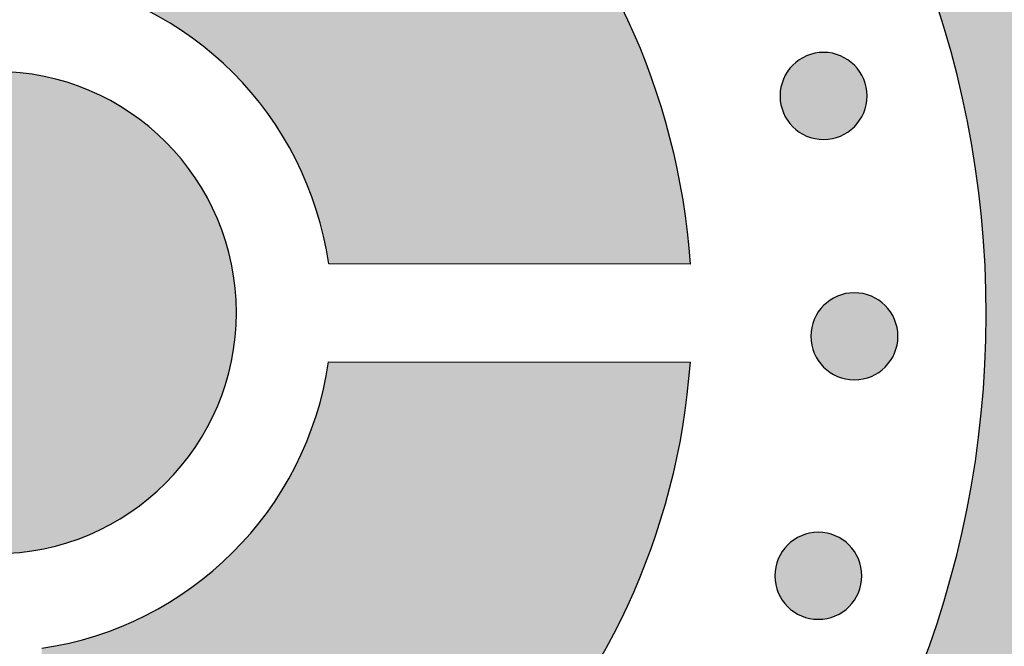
# Model space of a CAD drawing. Header units: millimetres. Extents: x -3873 to -97, y 912 to 4165.
# Tile 553 of 656: x -1654 to -1614, y 3213 to 3239. Entities that reach past the tile are written whole.
import ezdxf

# ---------------------------------------------------------------- set-up
doc = ezdxf.new("R2010")
doc.units = ezdxf.units.MM
doc.layers.add('pattern', color=7, linetype='Continuous', true_color=0x000000)

msp = doc.modelspace()

# ---------------------------------------------------------------- hatches: boundary and pattern name
at = {"layer": 'pattern'}
for points in [[(-1652.774, 3186.202), (-1651.9, 3186.254), (-1651.02, 3186.325), (-1650.134, 3186.417), (-1649.243, 3186.529), (-1648.348, 3186.661), (-1647.45, 3186.815), (-1646.548, 3186.991), (-1645.645, 3187.188), (-1644.74, 3187.408), (-1643.834, 3187.65), (-1642.928, 3187.914), (-1642.024, 3188.202), (-1641.121, 3188.513), (-1640.22, 3188.846), (-1639.323, 3189.203), (-1638.431, 3189.583), (-1637.543, 3189.987), (-1636.661, 3190.413), (-1635.787, 3190.863), (-1634.92, 3191.336), (-1634.062, 3191.832), (-1633.213, 3192.35), (-1632.375, 3192.891), (-1631.548, 3193.453), (-1630.733, 3194.038), (-1629.931, 3194.644), (-1629.143, 3195.27), (-1628.37, 3195.917), (-1627.612, 3196.585), (-1626.871, 3197.271), (-1626.146, 3197.976), (-1625.439, 3198.699), (-1624.75, 3199.44), (-1624.08, 3200.197), (-1623.43, 3200.971), (-1622.799, 3201.76), (-1622.19, 3202.563), (-1621.601, 3203.379), (-1621.034, 3204.209), (-1620.489, 3205.051), (-1619.966, 3205.903), (-1619.466, 3206.766), (-1618.988, 3207.639), (-1618.534, 3208.519), (-1618.103, 3209.408), (-1617.695, 3210.303), (-1617.311, 3211.204), (-1616.95, 3212.11), (-1616.613, 3213.019), (-1616.299, 3213.932), (-1616.008, 3214.847), (-1615.741, 3215.764), (-1615.497, 3216.681), (-1615.276, 3217.599), (-1615.077, 3218.515), (-1614.901, 3219.429), (-1614.746, 3220.341), (-1614.614, 3221.25), (-1614.503, 3222.155), (-1614.413, 3223.055), (-1614.343, 3223.95), (-1614.294, 3224.839), (-1614.264, 3225.722), (-1614.254, 3226.598), (-1614.263, 3227.474), (-1614.29, 3228.356), (-1614.338, 3229.246), (-1614.406, 3230.141), (-1614.494, 3231.041), (-1614.604, 3231.946), (-1614.734, 3232.855), (-1614.887, 3233.767), (-1615.061, 3234.682), (-1615.258, 3235.599), (-1615.478, 3236.516), (-1615.72, 3237.434), (-1615.986, 3238.351), (-1616.275, 3239.267), (-1616.587, 3240.181), (-1616.922, 3241.091), (-1617.282, 3241.997), (-1617.664, 3242.899), (-1618.07, 3243.795), (-1618.5, 3244.684), (-1618.952, 3245.566), (-1619.428, 3246.439), (-1619.927, 3247.303), (-1620.448, 3248.157), (-1620.991, 3248.999), (-1621.557, 3249.83), (-1622.144, 3250.648), (-1622.752, 3251.452), (-1623.381, 3252.242), (-1624.03, 3253.017), (-1624.698, 3253.775), (-1625.386, 3254.517), (-1626.091, 3255.242), (-1626.815, 3255.948), (-1627.555, 3256.636), (-1628.312, 3257.305), (-1629.084, 3257.953), (-1629.87, 3258.582), (-1630.671, 3259.189), (-1631.485, 3259.775), (-1632.311, 3260.339), (-1633.148, 3260.882), (-1633.995, 3261.402), (-1634.853, 3261.899), (-1635.719, 3262.373), (-1636.592, 3262.825), (-1637.473, 3263.253), (-1638.36, 3263.658), (-1639.252, 3264.04), (-1640.148, 3264.399), (-1641.048, 3264.734), (-1641.95, 3265.046), (-1642.855, 3265.335), (-1643.76, 3265.602), (-1644.665, 3265.846), (-1645.569, 3266.067), (-1646.473, 3266.266), (-1647.374, 3266.443), (-1648.272, 3266.599), (-1649.167, 3266.733), (-1650.057, 3266.847), (-1650.943, 3266.94), (-1651.823, 3267.013), (-1652.697, 3267.067), (-1652.686, 3279.078), (-1651.545, 3279.021), (-1650.396, 3278.938), (-1649.239, 3278.83), (-1648.076, 3278.694), (-1646.907, 3278.531), (-1645.732, 3278.34), (-1644.554, 3278.121), (-1643.373, 3277.873), (-1642.189, 3277.596), (-1641.004, 3277.29), (-1639.819, 3276.954), (-1638.635, 3276.587), (-1637.453, 3276.191), (-1636.274, 3275.764), (-1635.099, 3275.306), (-1633.929, 3274.818), (-1632.766, 3274.299), (-1631.611, 3273.749), (-1630.465, 3273.169), (-1629.328, 3272.558), (-1628.203, 3271.917), (-1627.09, 3271.246), (-1625.991, 3270.546), (-1624.906, 3269.816), (-1623.837, 3269.058), (-1622.785, 3268.272), (-1621.751, 3267.458), (-1620.737, 3266.617), (-1619.742, 3265.749), (-1618.769, 3264.856), (-1617.818, 3263.938), (-1616.89, 3262.997), (-1615.986, 3262.032), (-1615.107, 3261.045), (-1614.254, 3260.037), (-1613.427, 3259.008), (-1612.627, 3257.961), (-1611.855, 3256.895), (-1611.111, 3255.813), (-1610.397, 3254.715), (-1609.711, 3253.602), (-1609.055, 3252.475), (-1608.43, 3251.336), (-1607.834, 3250.186), (-1607.27, 3249.026), (-1606.736, 3247.857), (-1606.233, 3246.681), (-1605.76, 3245.498), (-1605.319, 3244.31), (-1604.909, 3243.118), (-1604.529, 3241.923), (-1604.18, 3240.725), (-1603.862, 3239.528), (-1603.573, 3238.33), (-1603.314, 3237.134), (-1603.085, 3235.94), (-1602.885, 3234.75), (-1602.713, 3233.564), (-1602.569, 3232.383), (-1602.453, 3231.208), (-1602.364, 3230.04), (-1602.302, 3228.88), (-1602.265, 3227.728), (-1602.254, 3226.586), (-1602.267, 3225.444), (-1602.306, 3224.293), (-1602.371, 3223.133), (-1602.462, 3221.965), (-1602.58, 3220.79), (-1602.726, 3219.61), (-1602.9, 3218.424), (-1603.103, 3217.234), (-1603.335, 3216.041), (-1603.596, 3214.845), (-1603.886, 3213.648), (-1604.207, 3212.451), (-1604.559, 3211.254), (-1604.94, 3210.06), (-1605.353, 3208.868), (-1605.797, 3207.681), (-1606.271, 3206.499), (-1606.776, 3205.324), (-1607.312, 3204.156), (-1607.879, 3202.997), (-1608.477, 3201.848), (-1609.105, 3200.71), (-1609.763, 3199.585), (-1610.45, 3198.473), (-1611.167, 3197.377), (-1611.913, 3196.296), (-1612.687, 3195.231), (-1613.489, 3194.186), (-1614.318, 3193.159), (-1615.173, 3192.152), (-1616.054, 3191.167), (-1616.96, 3190.204), (-1617.889, 3189.264), (-1618.842, 3188.348), (-1619.817, 3187.457), (-1620.813, 3186.591), (-1621.829, 3185.752), (-1622.865, 3184.94), (-1623.918, 3184.155), (-1624.988, 3183.399), (-1626.074, 3182.672), (-1627.175, 3181.974), (-1628.289, 3181.305), (-1629.416, 3180.666), (-1630.553, 3180.058), (-1631.701, 3179.48), (-1632.857, 3178.932), (-1634.021, 3178.415), (-1635.192, 3177.929), (-1636.367, 3177.474), (-1637.547, 3177.049), (-1638.73, 3176.654), (-1639.915, 3176.29), (-1641.101, 3175.956), (-1642.286, 3175.652), (-1643.47, 3175.378), (-1644.652, 3175.132), (-1645.831, 3174.915), (-1647.006, 3174.727), (-1648.175, 3174.566), (-1649.339, 3174.433), (-1650.496, 3174.326), (-1651.645, 3174.245), (-1652.786, 3174.191)], [(-1652.723, 3240.379), (-1652.709, 3255.111), (-1652.125, 3255.063), (-1651.538, 3255.003), (-1650.948, 3254.93), (-1650.355, 3254.844), (-1649.76, 3254.745), (-1649.164, 3254.633), (-1648.566, 3254.507), (-1647.967, 3254.367), (-1647.368, 3254.214), (-1646.769, 3254.046), (-1646.17, 3253.864), (-1645.572, 3253.669), (-1644.976, 3253.459), (-1644.382, 3253.234), (-1643.79, 3252.995), (-1643.2, 3252.742), (-1642.615, 3252.475), (-1642.033, 3252.193), (-1641.455, 3251.897), (-1640.883, 3251.587), (-1640.315, 3251.263), (-1639.754, 3250.924), (-1639.2, 3250.572), (-1638.652, 3250.207), (-1638.111, 3249.828), (-1637.579, 3249.436), (-1637.055, 3249.031), (-1636.54, 3248.613), (-1636.034, 3248.183), (-1635.538, 3247.741), (-1635.052, 3247.287), (-1634.577, 3246.822), (-1634.113, 3246.345), (-1633.66, 3245.859), (-1633.218, 3245.362), (-1632.789, 3244.855), (-1632.372, 3244.339), (-1631.968, 3243.814), (-1631.577, 3243.281), (-1631.199, 3242.74), (-1630.835, 3242.192), (-1630.484, 3241.636), (-1630.147, 3241.074), (-1629.823, 3240.507), (-1629.514, 3239.934), (-1629.219, 3239.356), (-1628.939, 3238.773), (-1628.672, 3238.187), (-1628.42, 3237.597), (-1628.183, 3237.004), (-1627.96, 3236.41), (-1627.751, 3235.813), (-1627.556, 3235.215), (-1627.376, 3234.616), (-1627.209, 3234.016), (-1627.057, 3233.417), (-1626.918, 3232.818), (-1626.794, 3232.22), (-1626.682, 3231.623), (-1626.584, 3231.028), (-1626.5, 3230.435), (-1626.428, 3229.845), (-1626.369, 3229.258), (-1626.322, 3228.674), (-1641.054, 3228.688), (-1641.093, 3228.944), (-1641.138, 3229.2), (-1641.188, 3229.458), (-1641.243, 3229.715), (-1641.303, 3229.973), (-1641.368, 3230.231), (-1641.439, 3230.49), (-1641.516, 3230.748), (-1641.597, 3231.006), (-1641.684, 3231.263), (-1641.777, 3231.52), (-1641.875, 3231.776), (-1641.979, 3232.031), (-1642.088, 3232.284), (-1642.202, 3232.537), (-1642.322, 3232.788), (-1642.448, 3233.038), (-1642.579, 3233.285), (-1642.715, 3233.531), (-1642.857, 3233.775), (-1643.004, 3234.016), (-1643.156, 3234.254), (-1643.313, 3234.49), (-1643.476, 3234.724), (-1643.643, 3234.954), (-1643.816, 3235.181), (-1643.993, 3235.405), (-1644.176, 3235.625), (-1644.363, 3235.841), (-1644.554, 3236.054), (-1644.75, 3236.263), (-1644.95, 3236.468), (-1645.155, 3236.669), (-1645.363, 3236.865), (-1645.576, 3237.057), (-1645.792, 3237.244), (-1646.012, 3237.427), (-1646.235, 3237.605), (-1646.462, 3237.778), (-1646.692, 3237.946), (-1646.924, 3238.109), (-1647.16, 3238.267), (-1647.399, 3238.419), (-1647.64, 3238.567), (-1647.883, 3238.709), (-1648.128, 3238.846), (-1648.376, 3238.977), (-1648.625, 3239.103), (-1648.876, 3239.223), (-1649.128, 3239.338), (-1649.382, 3239.448), (-1649.637, 3239.552), (-1649.892, 3239.651), (-1650.149, 3239.744), (-1650.406, 3239.831), (-1650.664, 3239.913), (-1650.922, 3239.99), (-1651.18, 3240.062), (-1651.438, 3240.128), (-1651.696, 3240.188), (-1651.953, 3240.244), (-1652.21, 3240.294), (-1652.467, 3240.339)], [(-1622.136, 3236.783), (-1622.108, 3236.81), (-1622.079, 3236.837), (-1622.049, 3236.864), (-1622.018, 3236.89), (-1621.986, 3236.916), (-1621.954, 3236.941), (-1621.92, 3236.966), (-1621.886, 3236.99), (-1621.851, 3237.013), (-1621.816, 3237.036), (-1621.779, 3237.058), (-1621.742, 3237.079), (-1621.704, 3237.1), (-1621.665, 3237.119), (-1621.626, 3237.138), (-1621.586, 3237.156), (-1621.545, 3237.173), (-1621.503, 3237.189), (-1621.461, 3237.204), (-1621.419, 3237.218), (-1621.376, 3237.231), (-1621.332, 3237.243), (-1621.289, 3237.254), (-1621.244, 3237.264), (-1621.2, 3237.273), (-1621.155, 3237.28), (-1621.109, 3237.287), (-1621.064, 3237.292), (-1621.018, 3237.296), (-1620.972, 3237.299), (-1620.927, 3237.301), (-1620.881, 3237.301), (-1620.835, 3237.301), (-1620.789, 3237.299), (-1620.743, 3237.296), (-1620.697, 3237.292), (-1620.652, 3237.286), (-1620.607, 3237.28), (-1620.562, 3237.272), (-1620.517, 3237.263), (-1620.473, 3237.253), (-1620.429, 3237.242), (-1620.385, 3237.23), (-1620.343, 3237.217), (-1620.3, 3237.203), (-1620.258, 3237.188), (-1620.217, 3237.172), (-1620.176, 3237.155), (-1620.136, 3237.137), (-1620.097, 3237.118), (-1620.058, 3237.098), (-1620.02, 3237.078), (-1619.983, 3237.056), (-1619.946, 3237.034), (-1619.91, 3237.011), (-1619.876, 3236.988), (-1619.841, 3236.964), (-1619.808, 3236.939), (-1619.776, 3236.914), (-1619.744, 3236.888), (-1619.714, 3236.862), (-1619.684, 3236.835), (-1619.655, 3236.808), (-1619.627, 3236.78), (-1619.599, 3236.752), (-1619.572, 3236.723), (-1619.545, 3236.693), (-1619.519, 3236.663), (-1619.493, 3236.631), (-1619.468, 3236.598), (-1619.443, 3236.565), (-1619.419, 3236.531), (-1619.396, 3236.496), (-1619.373, 3236.46), (-1619.351, 3236.424), (-1619.33, 3236.387), (-1619.31, 3236.348), (-1619.29, 3236.31), (-1619.271, 3236.27), (-1619.253, 3236.23), (-1619.236, 3236.189), (-1619.22, 3236.148), (-1619.205, 3236.106), (-1619.191, 3236.064), (-1619.178, 3236.021), (-1619.166, 3235.977), (-1619.155, 3235.933), (-1619.145, 3235.889), (-1619.137, 3235.844), (-1619.129, 3235.799), (-1619.123, 3235.754), (-1619.117, 3235.709), (-1619.113, 3235.663), (-1619.11, 3235.617), (-1619.109, 3235.571), (-1619.108, 3235.525), (-1619.109, 3235.479), (-1619.111, 3235.434), (-1619.114, 3235.388), (-1619.118, 3235.342), (-1619.123, 3235.297), (-1619.13, 3235.251), (-1619.137, 3235.206), (-1619.146, 3235.162), (-1619.156, 3235.117), (-1619.167, 3235.074), (-1619.179, 3235.03), (-1619.192, 3234.987), (-1619.206, 3234.945), (-1619.221, 3234.903), (-1619.238, 3234.861), (-1619.255, 3234.821), (-1619.273, 3234.781), (-1619.292, 3234.741), (-1619.311, 3234.703), (-1619.332, 3234.665), (-1619.353, 3234.627), (-1619.375, 3234.591), (-1619.398, 3234.555), (-1619.421, 3234.52), (-1619.445, 3234.486), (-1619.47, 3234.453), (-1619.495, 3234.42), (-1619.521, 3234.389), (-1619.547, 3234.358), (-1619.574, 3234.328), (-1619.601, 3234.299), (-1619.629, 3234.271), (-1619.657, 3234.244), (-1619.686, 3234.217), (-1619.716, 3234.19), (-1619.747, 3234.164), (-1619.778, 3234.138), (-1619.811, 3234.113), (-1619.844, 3234.088), (-1619.878, 3234.064), (-1619.913, 3234.041), (-1619.949, 3234.018), (-1619.986, 3233.996), (-1620.023, 3233.975), (-1620.061, 3233.954), (-1620.1, 3233.935), (-1620.139, 3233.916), (-1620.179, 3233.898), (-1620.22, 3233.881), (-1620.261, 3233.865), (-1620.303, 3233.85), (-1620.346, 3233.836), (-1620.389, 3233.823), (-1620.432, 3233.811), (-1620.476, 3233.8), (-1620.52, 3233.79), (-1620.565, 3233.781), (-1620.61, 3233.774), (-1620.655, 3233.767), (-1620.701, 3233.762), (-1620.746, 3233.758), (-1620.792, 3233.755), (-1620.838, 3233.753), (-1620.884, 3233.753), (-1620.93, 3233.753), (-1620.976, 3233.755), (-1621.022, 3233.758), (-1621.067, 3233.762), (-1621.113, 3233.768), (-1621.158, 3233.774), (-1621.203, 3233.782), (-1621.248, 3233.791), (-1621.292, 3233.801), (-1621.336, 3233.812), (-1621.379, 3233.824), (-1621.422, 3233.837), (-1621.465, 3233.851), (-1621.507, 3233.866), (-1621.548, 3233.882), (-1621.589, 3233.899), (-1621.629, 3233.917), (-1621.668, 3233.936), (-1621.707, 3233.956), (-1621.745, 3233.976), (-1621.782, 3233.998), (-1621.819, 3234.02), (-1621.854, 3234.043), (-1621.889, 3234.066), (-1621.923, 3234.09), (-1621.956, 3234.115), (-1621.989, 3234.14), (-1622.02, 3234.166), (-1622.051, 3234.192), (-1622.081, 3234.219), (-1622.11, 3234.246), (-1622.138, 3234.274), (-1622.166, 3234.302), (-1622.193, 3234.331), (-1622.219, 3234.361), (-1622.246, 3234.391), (-1622.271, 3234.423), (-1622.297, 3234.456), (-1622.321, 3234.489), (-1622.345, 3234.523), (-1622.369, 3234.558), (-1622.391, 3234.594), (-1622.413, 3234.63), (-1622.435, 3234.668), (-1622.455, 3234.706), (-1622.475, 3234.744), (-1622.493, 3234.784), (-1622.511, 3234.824), (-1622.528, 3234.865), (-1622.544, 3234.906), (-1622.559, 3234.948), (-1622.574, 3234.99), (-1622.587, 3235.033), (-1622.599, 3235.077), (-1622.61, 3235.121), (-1622.619, 3235.165), (-1622.628, 3235.21), (-1622.636, 3235.255), (-1622.642, 3235.3), (-1622.647, 3235.345), (-1622.651, 3235.391), (-1622.654, 3235.437), (-1622.656, 3235.483), (-1622.657, 3235.529), (-1622.656, 3235.575), (-1622.654, 3235.621), (-1622.651, 3235.666), (-1622.647, 3235.712), (-1622.642, 3235.757), (-1622.635, 3235.803), (-1622.627, 3235.848), (-1622.619, 3235.892), (-1622.609, 3235.937), (-1622.598, 3235.98), (-1622.586, 3236.024), (-1622.573, 3236.067), (-1622.558, 3236.109), (-1622.543, 3236.151), (-1622.527, 3236.193), (-1622.51, 3236.233), (-1622.492, 3236.273), (-1622.473, 3236.313), (-1622.453, 3236.351), (-1622.433, 3236.389), (-1622.412, 3236.427), (-1622.39, 3236.463), (-1622.367, 3236.499), (-1622.343, 3236.534), (-1622.319, 3236.568), (-1622.295, 3236.601), (-1622.269, 3236.634), (-1622.244, 3236.665), (-1622.217, 3236.696), (-1622.191, 3236.726), (-1622.163, 3236.755)], [(-1654.634, 3236.527), (-1654.861, 3236.524), (-1655.081, 3236.517), (-1655.303, 3236.504), (-1655.526, 3236.487), (-1655.75, 3236.464), (-1655.976, 3236.436), (-1656.203, 3236.402), (-1656.431, 3236.363), (-1656.659, 3236.318), (-1656.888, 3236.267), (-1657.117, 3236.21), (-1657.346, 3236.147), (-1657.575, 3236.079), (-1657.804, 3236.004), (-1658.032, 3235.924), (-1658.259, 3235.837), (-1658.486, 3235.744), (-1658.71, 3235.645), (-1658.934, 3235.54), (-1659.155, 3235.429), (-1659.375, 3235.312), (-1659.592, 3235.189), (-1659.807, 3235.06), (-1660.019, 3234.925), (-1660.228, 3234.785), (-1660.434, 3234.639), (-1660.637, 3234.487), (-1660.835, 3234.33), (-1661.03, 3234.167), (-1661.221, 3234), (-1661.408, 3233.827), (-1661.59, 3233.65), (-1661.768, 3233.467), (-1661.94, 3233.281), (-1662.108, 3233.09), (-1662.271, 3232.895), (-1662.428, 3232.696), (-1662.58, 3232.494), (-1662.726, 3232.288), (-1662.866, 3232.079), (-1663.001, 3231.867), (-1663.13, 3231.652), (-1663.253, 3231.435), (-1663.37, 3231.215), (-1663.481, 3230.994), (-1663.586, 3230.77), (-1663.685, 3230.546), (-1663.778, 3230.319), (-1663.865, 3230.092), (-1663.946, 3229.864), (-1664.02, 3229.635), (-1664.089, 3229.406), (-1664.152, 3229.177), (-1664.208, 3228.948), (-1664.259, 3228.719), (-1664.304, 3228.491), (-1664.344, 3228.263), (-1664.378, 3228.036), (-1664.406, 3227.811), (-1664.429, 3227.586), (-1664.447, 3227.363), (-1664.459, 3227.141), (-1664.466, 3226.921), (-1664.469, 3226.703), (-1664.466, 3226.485), (-1664.459, 3226.265), (-1664.447, 3226.044), (-1664.429, 3225.82), (-1664.407, 3225.596), (-1664.378, 3225.37), (-1664.345, 3225.143), (-1664.305, 3224.916), (-1664.26, 3224.687), (-1664.209, 3224.458), (-1664.153, 3224.229), (-1664.09, 3224), (-1664.022, 3223.771), (-1663.947, 3223.542), (-1663.867, 3223.314), (-1663.78, 3223.087), (-1663.687, 3222.861), (-1663.588, 3222.636), (-1663.484, 3222.412), (-1663.373, 3222.191), (-1663.256, 3221.971), (-1663.133, 3221.754), (-1663.004, 3221.539), (-1662.869, 3221.327), (-1662.728, 3221.118), (-1662.582, 3220.912), (-1662.431, 3220.709), (-1662.273, 3220.51), (-1662.111, 3220.315), (-1661.943, 3220.124), (-1661.771, 3219.938), (-1661.593, 3219.756), (-1661.411, 3219.578), (-1661.225, 3219.405), (-1661.034, 3219.238), (-1660.839, 3219.075), (-1660.64, 3218.918), (-1660.438, 3218.766), (-1660.232, 3218.62), (-1660.023, 3218.479), (-1659.811, 3218.344), (-1659.596, 3218.215), (-1659.379, 3218.092), (-1659.16, 3217.975), (-1658.938, 3217.864), (-1658.715, 3217.758), (-1658.49, 3217.659), (-1658.264, 3217.567), (-1658.037, 3217.48), (-1657.809, 3217.399), (-1657.58, 3217.324), (-1657.351, 3217.256), (-1657.122, 3217.193), (-1656.893, 3217.136), (-1656.664, 3217.085), (-1656.435, 3217.04), (-1656.208, 3217.001), (-1655.981, 3216.967), (-1655.755, 3216.938), (-1655.531, 3216.915), (-1655.307, 3216.898), (-1655.086, 3216.885), (-1654.866, 3216.878), (-1654.648, 3216.875), (-1654.43, 3216.877), (-1654.21, 3216.885), (-1653.988, 3216.897), (-1653.765, 3216.914), (-1653.54, 3216.937), (-1653.315, 3216.965), (-1653.088, 3216.999), (-1652.86, 3217.038), (-1652.632, 3217.083), (-1652.403, 3217.134), (-1652.174, 3217.191), (-1651.944, 3217.253), (-1651.715, 3217.321), (-1651.487, 3217.396), (-1651.258, 3217.477), (-1651.031, 3217.563), (-1650.805, 3217.656), (-1650.58, 3217.755), (-1650.357, 3217.859), (-1650.135, 3217.97), (-1649.915, 3218.087), (-1649.698, 3218.21), (-1649.483, 3218.339), (-1649.271, 3218.474), (-1649.062, 3218.614), (-1648.856, 3218.76), (-1648.653, 3218.912), (-1648.454, 3219.069), (-1648.259, 3219.231), (-1648.068, 3219.399), (-1647.882, 3219.572), (-1647.699, 3219.749), (-1647.522, 3219.931), (-1647.349, 3220.117), (-1647.181, 3220.308), (-1647.019, 3220.503), (-1646.861, 3220.702), (-1646.709, 3220.904), (-1646.563, 3221.11), (-1646.422, 3221.319), (-1646.287, 3221.531), (-1646.158, 3221.746), (-1646.035, 3221.963), (-1645.918, 3222.182), (-1645.807, 3222.404), (-1645.702, 3222.627), (-1645.603, 3222.852), (-1645.51, 3223.078), (-1645.423, 3223.305), (-1645.342, 3223.533), (-1645.267, 3223.762), (-1645.198, 3223.991), (-1645.136, 3224.22), (-1645.079, 3224.449), (-1645.028, 3224.678), (-1644.983, 3224.906), (-1644.943, 3225.134), (-1644.909, 3225.361), (-1644.881, 3225.587), (-1644.858, 3225.811), (-1644.84, 3226.034), (-1644.827, 3226.256), (-1644.82, 3226.476), (-1644.817, 3226.694), (-1644.82, 3226.912), (-1644.827, 3227.132), (-1644.839, 3227.353), (-1644.856, 3227.577), (-1644.879, 3227.801), (-1644.907, 3228.027), (-1644.941, 3228.254), (-1644.98, 3228.482), (-1645.025, 3228.71), (-1645.076, 3228.939), (-1645.132, 3229.168), (-1645.195, 3229.397), (-1645.263, 3229.627), (-1645.337, 3229.855), (-1645.418, 3230.083), (-1645.504, 3230.311), (-1645.597, 3230.537), (-1645.696, 3230.762), (-1645.801, 3230.985), (-1645.912, 3231.207), (-1646.028, 3231.427), (-1646.151, 3231.644), (-1646.28, 3231.859), (-1646.415, 3232.071), (-1646.555, 3232.28), (-1646.701, 3232.486), (-1646.853, 3232.689), (-1647.01, 3232.888), (-1647.172, 3233.083), (-1647.34, 3233.274), (-1647.512, 3233.461), (-1647.689, 3233.643), (-1647.871, 3233.821), (-1648.058, 3233.993), (-1648.249, 3234.161), (-1648.443, 3234.324), (-1648.642, 3234.481), (-1648.844, 3234.633), (-1649.05, 3234.78), (-1649.259, 3234.92), (-1649.471, 3235.055), (-1649.686, 3235.184), (-1649.903, 3235.308), (-1650.122, 3235.425), (-1650.344, 3235.536), (-1650.567, 3235.641), (-1650.792, 3235.74), (-1651.018, 3235.834), (-1651.245, 3235.92), (-1651.473, 3236.001), (-1651.702, 3236.076), (-1651.931, 3236.145), (-1652.16, 3236.208), (-1652.389, 3236.265), (-1652.618, 3236.316), (-1652.846, 3236.361), (-1653.074, 3236.401), (-1653.301, 3236.435), (-1653.526, 3236.463), (-1653.751, 3236.486), (-1653.974, 3236.504), (-1654.196, 3236.516), (-1654.416, 3236.524)], [(-1620.878, 3226.987), (-1620.85, 3227.015), (-1620.821, 3227.042), (-1620.791, 3227.068), (-1620.76, 3227.095), (-1620.729, 3227.12), (-1620.696, 3227.146), (-1620.663, 3227.17), (-1620.629, 3227.194), (-1620.594, 3227.218), (-1620.558, 3227.24), (-1620.521, 3227.262), (-1620.484, 3227.284), (-1620.446, 3227.304), (-1620.407, 3227.324), (-1620.368, 3227.342), (-1620.328, 3227.36), (-1620.287, 3227.377), (-1620.246, 3227.393), (-1620.204, 3227.408), (-1620.161, 3227.423), (-1620.118, 3227.436), (-1620.075, 3227.448), (-1620.031, 3227.458), (-1619.987, 3227.468), (-1619.942, 3227.477), (-1619.897, 3227.485), (-1619.852, 3227.491), (-1619.806, 3227.496), (-1619.761, 3227.5), (-1619.715, 3227.503), (-1619.669, 3227.505), (-1619.623, 3227.506), (-1619.577, 3227.505), (-1619.531, 3227.503), (-1619.485, 3227.5), (-1619.44, 3227.496), (-1619.394, 3227.491), (-1619.349, 3227.484), (-1619.304, 3227.476), (-1619.259, 3227.468), (-1619.215, 3227.458), (-1619.171, 3227.447), (-1619.128, 3227.435), (-1619.085, 3227.421), (-1619.042, 3227.407), (-1619, 3227.392), (-1618.959, 3227.376), (-1618.918, 3227.359), (-1618.878, 3227.341), (-1618.839, 3227.322), (-1618.8, 3227.302), (-1618.762, 3227.282), (-1618.725, 3227.261), (-1618.688, 3227.239), (-1618.653, 3227.216), (-1618.618, 3227.192), (-1618.584, 3227.168), (-1618.551, 3227.144), (-1618.518, 3227.118), (-1618.487, 3227.092), (-1618.456, 3227.066), (-1618.426, 3227.039), (-1618.397, 3227.012), (-1618.369, 3226.985), (-1618.341, 3226.957), (-1618.314, 3226.927), (-1618.288, 3226.898), (-1618.261, 3226.867), (-1618.236, 3226.835), (-1618.21, 3226.803), (-1618.186, 3226.769), (-1618.162, 3226.735), (-1618.138, 3226.7), (-1618.116, 3226.665), (-1618.094, 3226.628), (-1618.072, 3226.591), (-1618.052, 3226.553), (-1618.032, 3226.514), (-1618.014, 3226.475), (-1617.996, 3226.434), (-1617.979, 3226.394), (-1617.963, 3226.352), (-1617.948, 3226.31), (-1617.933, 3226.268), (-1617.92, 3226.225), (-1617.908, 3226.181), (-1617.897, 3226.138), (-1617.888, 3226.093), (-1617.879, 3226.049), (-1617.871, 3226.004), (-1617.865, 3225.958), (-1617.86, 3225.913), (-1617.856, 3225.867), (-1617.853, 3225.821), (-1617.851, 3225.776), (-1617.85, 3225.73), (-1617.851, 3225.684), (-1617.853, 3225.638), (-1617.856, 3225.592), (-1617.86, 3225.546), (-1617.865, 3225.501), (-1617.872, 3225.456), (-1617.88, 3225.411), (-1617.888, 3225.366), (-1617.898, 3225.322), (-1617.909, 3225.278), (-1617.921, 3225.234), (-1617.934, 3225.191), (-1617.949, 3225.149), (-1617.964, 3225.107), (-1617.98, 3225.066), (-1617.997, 3225.025), (-1618.015, 3224.985), (-1618.034, 3224.946), (-1618.054, 3224.907), (-1618.074, 3224.869), (-1618.095, 3224.832), (-1618.117, 3224.795), (-1618.14, 3224.759), (-1618.164, 3224.725), (-1618.188, 3224.69), (-1618.212, 3224.657), (-1618.238, 3224.625), (-1618.263, 3224.593), (-1618.29, 3224.562), (-1618.316, 3224.533), (-1618.344, 3224.504), (-1618.371, 3224.475), (-1618.399, 3224.448), (-1618.428, 3224.421), (-1618.458, 3224.394), (-1618.489, 3224.368), (-1618.521, 3224.342), (-1618.553, 3224.317), (-1618.587, 3224.292), (-1618.621, 3224.268), (-1618.656, 3224.245), (-1618.691, 3224.222), (-1618.728, 3224.2), (-1618.765, 3224.179), (-1618.803, 3224.159), (-1618.842, 3224.139), (-1618.881, 3224.12), (-1618.921, 3224.102), (-1618.962, 3224.085), (-1619.004, 3224.069), (-1619.046, 3224.054), (-1619.088, 3224.04), (-1619.131, 3224.027), (-1619.175, 3224.015), (-1619.218, 3224.004), (-1619.263, 3223.994), (-1619.307, 3223.986), (-1619.352, 3223.978), (-1619.398, 3223.972), (-1619.443, 3223.966), (-1619.489, 3223.962), (-1619.535, 3223.959), (-1619.58, 3223.958), (-1619.626, 3223.957), (-1619.672, 3223.958), (-1619.718, 3223.959), (-1619.764, 3223.962), (-1619.81, 3223.967), (-1619.855, 3223.972), (-1619.9, 3223.979), (-1619.945, 3223.986), (-1619.99, 3223.995), (-1620.034, 3224.005), (-1620.078, 3224.016), (-1620.122, 3224.028), (-1620.164, 3224.041), (-1620.207, 3224.055), (-1620.249, 3224.07), (-1620.29, 3224.087), (-1620.331, 3224.104), (-1620.371, 3224.122), (-1620.41, 3224.14), (-1620.449, 3224.16), (-1620.487, 3224.181), (-1620.524, 3224.202), (-1620.561, 3224.224), (-1620.597, 3224.247), (-1620.631, 3224.27), (-1620.666, 3224.294), (-1620.699, 3224.319), (-1620.731, 3224.344), (-1620.763, 3224.37), (-1620.793, 3224.396), (-1620.823, 3224.423), (-1620.852, 3224.45), (-1620.88, 3224.478), (-1620.908, 3224.506), (-1620.935, 3224.535), (-1620.962, 3224.565), (-1620.988, 3224.596), (-1621.014, 3224.627), (-1621.039, 3224.66), (-1621.064, 3224.693), (-1621.088, 3224.727), (-1621.111, 3224.762), (-1621.134, 3224.798), (-1621.156, 3224.835), (-1621.177, 3224.872), (-1621.197, 3224.91), (-1621.217, 3224.949), (-1621.236, 3224.988), (-1621.254, 3225.028), (-1621.271, 3225.069), (-1621.287, 3225.11), (-1621.302, 3225.152), (-1621.316, 3225.195), (-1621.329, 3225.238), (-1621.341, 3225.281), (-1621.352, 3225.325), (-1621.362, 3225.369), (-1621.37, 3225.414), (-1621.378, 3225.459), (-1621.384, 3225.504), (-1621.39, 3225.55), (-1621.394, 3225.595), (-1621.397, 3225.641), (-1621.398, 3225.687), (-1621.399, 3225.733), (-1621.398, 3225.779), (-1621.396, 3225.825), (-1621.393, 3225.871), (-1621.389, 3225.916), (-1621.384, 3225.962), (-1621.377, 3226.007), (-1621.37, 3226.052), (-1621.361, 3226.097), (-1621.351, 3226.141), (-1621.34, 3226.185), (-1621.328, 3226.228), (-1621.315, 3226.271), (-1621.301, 3226.314), (-1621.286, 3226.356), (-1621.269, 3226.397), (-1621.252, 3226.438), (-1621.234, 3226.478), (-1621.215, 3226.517), (-1621.196, 3226.556), (-1621.175, 3226.594), (-1621.154, 3226.631), (-1621.132, 3226.667), (-1621.109, 3226.703), (-1621.086, 3226.738), (-1621.062, 3226.772), (-1621.037, 3226.805), (-1621.012, 3226.838), (-1620.986, 3226.869), (-1620.96, 3226.9), (-1620.933, 3226.93), (-1620.906, 3226.959)], [(-1652.749, 3213.019), (-1652.493, 3213.058), (-1652.236, 3213.103), (-1651.979, 3213.153), (-1651.721, 3213.208), (-1651.463, 3213.268), (-1651.205, 3213.334), (-1650.947, 3213.404), (-1650.689, 3213.481), (-1650.431, 3213.562), (-1650.174, 3213.65), (-1649.917, 3213.742), (-1649.661, 3213.84), (-1649.406, 3213.944), (-1649.152, 3214.053), (-1648.9, 3214.167), (-1648.649, 3214.287), (-1648.399, 3214.413), (-1648.151, 3214.544), (-1647.906, 3214.68), (-1647.662, 3214.822), (-1647.421, 3214.969), (-1647.182, 3215.121), (-1646.946, 3215.278), (-1646.713, 3215.441), (-1646.483, 3215.609), (-1646.256, 3215.781), (-1646.032, 3215.959), (-1645.812, 3216.141), (-1645.595, 3216.328), (-1645.383, 3216.519), (-1645.174, 3216.715), (-1644.969, 3216.915), (-1644.768, 3217.12), (-1644.572, 3217.328), (-1644.38, 3217.541), (-1644.193, 3217.757), (-1644.01, 3217.977), (-1643.832, 3218.2), (-1643.659, 3218.427), (-1643.491, 3218.657), (-1643.328, 3218.89), (-1643.17, 3219.125), (-1643.018, 3219.364), (-1642.87, 3219.605), (-1642.728, 3219.848), (-1642.591, 3220.093), (-1642.46, 3220.341), (-1642.334, 3220.59), (-1642.213, 3220.841), (-1642.098, 3221.093), (-1641.989, 3221.347), (-1641.885, 3221.602), (-1641.786, 3221.858), (-1641.693, 3222.114), (-1641.605, 3222.371), (-1641.523, 3222.629), (-1641.447, 3222.887), (-1641.375, 3223.145), (-1641.309, 3223.403), (-1641.248, 3223.661), (-1641.193, 3223.919), (-1641.143, 3224.176), (-1641.097, 3224.432), (-1641.057, 3224.688), (-1626.326, 3224.674), (-1626.374, 3224.09), (-1626.434, 3223.503), (-1626.507, 3222.913), (-1626.593, 3222.32), (-1626.692, 3221.725), (-1626.804, 3221.129), (-1626.93, 3220.531), (-1627.07, 3219.932), (-1627.223, 3219.333), (-1627.391, 3218.734), (-1627.572, 3218.135), (-1627.768, 3217.538), (-1627.978, 3216.941), (-1628.202, 3216.347), (-1628.441, 3215.755), (-1628.694, 3215.165), (-1628.962, 3214.58), (-1629.244, 3213.998), (-1629.54, 3213.42), (-1629.85, 3212.848), (-1630.174, 3212.281), (-1630.512, 3211.719), (-1630.864, 3211.165), (-1631.23, 3210.617), (-1631.609, 3210.077), (-1632.001, 3209.544), (-1632.406, 3209.02), (-1632.824, 3208.505), (-1633.254, 3207.999), (-1633.696, 3207.503), (-1634.15, 3207.017), (-1634.615, 3206.542), (-1635.091, 3206.078), (-1635.578, 3205.625), (-1636.075, 3205.184), (-1636.582, 3204.754), (-1637.098, 3204.338), (-1637.622, 3203.934), (-1638.155, 3203.542), (-1638.697, 3203.164), (-1639.245, 3202.8), (-1639.8, 3202.449), (-1640.362, 3202.112), (-1640.93, 3201.789), (-1641.503, 3201.479), (-1642.081, 3201.185), (-1642.664, 3200.904), (-1643.25, 3200.638), (-1643.84, 3200.386), (-1644.432, 3200.148), (-1645.027, 3199.925), (-1645.624, 3199.716), (-1646.222, 3199.521), (-1646.821, 3199.341), (-1647.421, 3199.174), (-1648.02, 3199.022), (-1648.619, 3198.884), (-1649.217, 3198.759), (-1649.814, 3198.647), (-1650.409, 3198.55), (-1651.001, 3198.465), (-1651.592, 3198.393), (-1652.179, 3198.334), (-1652.763, 3198.287)], [(-1622.348, 3217.226), (-1622.32, 3217.254), (-1622.291, 3217.281), (-1622.261, 3217.308), (-1622.23, 3217.334), (-1622.199, 3217.36), (-1622.166, 3217.385), (-1622.133, 3217.41), (-1622.099, 3217.434), (-1622.064, 3217.457), (-1622.028, 3217.48), (-1621.992, 3217.502), (-1621.954, 3217.523), (-1621.916, 3217.543), (-1621.878, 3217.563), (-1621.838, 3217.582), (-1621.798, 3217.6), (-1621.757, 3217.617), (-1621.716, 3217.633), (-1621.674, 3217.648), (-1621.631, 3217.662), (-1621.588, 3217.675), (-1621.545, 3217.687), (-1621.501, 3217.698), (-1621.457, 3217.708), (-1621.412, 3217.716), (-1621.367, 3217.724), (-1621.322, 3217.73), (-1621.276, 3217.736), (-1621.231, 3217.74), (-1621.185, 3217.743), (-1621.139, 3217.744), (-1621.093, 3217.745), (-1621.047, 3217.744), (-1621.001, 3217.742), (-1620.956, 3217.739), (-1620.91, 3217.735), (-1620.864, 3217.73), (-1620.819, 3217.723), (-1620.774, 3217.716), (-1620.73, 3217.707), (-1620.685, 3217.697), (-1620.641, 3217.686), (-1620.598, 3217.674), (-1620.555, 3217.661), (-1620.513, 3217.647), (-1620.471, 3217.632), (-1620.429, 3217.615), (-1620.389, 3217.598), (-1620.349, 3217.58), (-1620.309, 3217.561), (-1620.27, 3217.542), (-1620.232, 3217.521), (-1620.195, 3217.5), (-1620.159, 3217.478), (-1620.123, 3217.455), (-1620.088, 3217.432), (-1620.054, 3217.408), (-1620.021, 3217.383), (-1619.988, 3217.358), (-1619.957, 3217.332), (-1619.926, 3217.306), (-1619.896, 3217.279), (-1619.867, 3217.252), (-1619.839, 3217.224), (-1619.812, 3217.196), (-1619.784, 3217.167), (-1619.758, 3217.137), (-1619.732, 3217.106), (-1619.706, 3217.075), (-1619.681, 3217.042), (-1619.656, 3217.009), (-1619.632, 3216.975), (-1619.609, 3216.94), (-1619.586, 3216.904), (-1619.564, 3216.867), (-1619.543, 3216.83), (-1619.522, 3216.792), (-1619.503, 3216.753), (-1619.484, 3216.714), (-1619.466, 3216.674), (-1619.449, 3216.633), (-1619.433, 3216.592), (-1619.418, 3216.55), (-1619.404, 3216.507), (-1619.391, 3216.464), (-1619.379, 3216.421), (-1619.368, 3216.377), (-1619.358, 3216.333), (-1619.349, 3216.288), (-1619.342, 3216.243), (-1619.335, 3216.198), (-1619.33, 3216.152), (-1619.326, 3216.107), (-1619.323, 3216.061), (-1619.321, 3216.015), (-1619.321, 3215.969), (-1619.321, 3215.923), (-1619.323, 3215.877), (-1619.326, 3215.831), (-1619.33, 3215.786), (-1619.336, 3215.74), (-1619.342, 3215.695), (-1619.35, 3215.65), (-1619.359, 3215.605), (-1619.368, 3215.561), (-1619.379, 3215.517), (-1619.392, 3215.474), (-1619.405, 3215.431), (-1619.419, 3215.388), (-1619.434, 3215.346), (-1619.45, 3215.305), (-1619.467, 3215.264), (-1619.485, 3215.224), (-1619.504, 3215.185), (-1619.524, 3215.146), (-1619.544, 3215.108), (-1619.566, 3215.071), (-1619.588, 3215.034), (-1619.61, 3214.999), (-1619.634, 3214.964), (-1619.658, 3214.93), (-1619.683, 3214.897), (-1619.708, 3214.864), (-1619.734, 3214.833), (-1619.76, 3214.802), (-1619.787, 3214.772), (-1619.814, 3214.743), (-1619.841, 3214.715), (-1619.87, 3214.687), (-1619.899, 3214.66), (-1619.929, 3214.633), (-1619.959, 3214.607), (-1619.991, 3214.582), (-1620.023, 3214.556), (-1620.057, 3214.532), (-1620.091, 3214.508), (-1620.126, 3214.484), (-1620.162, 3214.462), (-1620.198, 3214.44), (-1620.235, 3214.418), (-1620.273, 3214.398), (-1620.312, 3214.378), (-1620.352, 3214.36), (-1620.392, 3214.342), (-1620.432, 3214.325), (-1620.474, 3214.309), (-1620.516, 3214.293), (-1620.558, 3214.279), (-1620.601, 3214.266), (-1620.645, 3214.254), (-1620.689, 3214.243), (-1620.733, 3214.234), (-1620.778, 3214.225), (-1620.823, 3214.217), (-1620.868, 3214.211), (-1620.913, 3214.206), (-1620.959, 3214.202), (-1621.005, 3214.199), (-1621.051, 3214.197), (-1621.097, 3214.196), (-1621.142, 3214.197), (-1621.188, 3214.199), (-1621.234, 3214.202), (-1621.28, 3214.206), (-1621.325, 3214.211), (-1621.37, 3214.218), (-1621.415, 3214.226), (-1621.46, 3214.234), (-1621.504, 3214.244), (-1621.548, 3214.255), (-1621.592, 3214.267), (-1621.635, 3214.28), (-1621.677, 3214.295), (-1621.719, 3214.31), (-1621.76, 3214.326), (-1621.801, 3214.343), (-1621.841, 3214.361), (-1621.881, 3214.38), (-1621.919, 3214.4), (-1621.957, 3214.42), (-1621.995, 3214.441), (-1622.031, 3214.463), (-1622.067, 3214.486), (-1622.102, 3214.51), (-1622.136, 3214.534), (-1622.169, 3214.558), (-1622.201, 3214.584), (-1622.233, 3214.609), (-1622.264, 3214.636), (-1622.294, 3214.662), (-1622.323, 3214.69), (-1622.351, 3214.717), (-1622.378, 3214.745), (-1622.405, 3214.774), (-1622.432, 3214.804), (-1622.458, 3214.835), (-1622.484, 3214.867), (-1622.509, 3214.899), (-1622.534, 3214.933), (-1622.558, 3214.967), (-1622.581, 3215.002), (-1622.604, 3215.037), (-1622.626, 3215.074), (-1622.647, 3215.111), (-1622.668, 3215.149), (-1622.687, 3215.188), (-1622.706, 3215.227), (-1622.724, 3215.267), (-1622.741, 3215.308), (-1622.757, 3215.35), (-1622.772, 3215.392), (-1622.786, 3215.434), (-1622.799, 3215.477), (-1622.811, 3215.52), (-1622.822, 3215.564), (-1622.832, 3215.609), (-1622.841, 3215.653), (-1622.848, 3215.698), (-1622.855, 3215.744), (-1622.86, 3215.789), (-1622.864, 3215.835), (-1622.867, 3215.881), (-1622.869, 3215.926), (-1622.869, 3215.972), (-1622.869, 3216.018), (-1622.867, 3216.064), (-1622.864, 3216.11), (-1622.86, 3216.156), (-1622.854, 3216.201), (-1622.848, 3216.246), (-1622.84, 3216.291), (-1622.831, 3216.336), (-1622.821, 3216.38), (-1622.81, 3216.424), (-1622.798, 3216.467), (-1622.785, 3216.51), (-1622.771, 3216.553), (-1622.756, 3216.595), (-1622.74, 3216.636), (-1622.723, 3216.677), (-1622.705, 3216.717), (-1622.686, 3216.756), (-1622.666, 3216.795), (-1622.645, 3216.833), (-1622.624, 3216.87), (-1622.602, 3216.907), (-1622.579, 3216.943), (-1622.556, 3216.977), (-1622.532, 3217.011), (-1622.507, 3217.045), (-1622.482, 3217.077), (-1622.456, 3217.109), (-1622.43, 3217.139), (-1622.403, 3217.169), (-1622.376, 3217.198)]]:
    msp.add_hatch(color=256, dxfattribs=at).paths.add_polyline_path(points, flags=0)

# ---------------------------------------------------------------- linework, layer by layer
for p, q in [((-1626.322, 3228.674), (-1641.054, 3228.688)), ((-1641.057, 3224.688), (-1626.326, 3224.674))]:
    msp.add_line(p, q, dxfattribs=at)
at = {"layer": 'pattern', "extrusion": (0, 0, -1)}
for centre in [(1620.882, 3235.527), (1619.625, 3225.731), (1621.095, 3215.971)]:
    msp.add_circle(centre, 1.774, dxfattribs=at)
for centre, radius, start, end in [((1654.795, 2908.854), 387.7, 90.31409, 130.77821), ((1654.736, 3226.636), 52.482, 92.2386, 267.8706), ((1654.736, 3226.701), 28.482, 94.0812, 176.028), ((1654.736, 3226.701), 28.482, 184.0812, 266.028)]:
    msp.add_arc(centre, radius, start, end, dxfattribs=at)
at = {"layer": 'pattern'}
for centre, radius, start, end in [((-1654.795, 2908.854), 375.7, 54.09707, 89.67762), ((-1654.736, 3226.636), 40.482, 272.7772, 87.1136), ((-1654.736, 3226.701), 13.826, 8.2628, 81.6279), ((-1654.643, 3226.701), 9.826, 269.9727, 89.9454), ((-1654.736, 3226.701), 13.826, 278.2628, 351.6279)]:
    msp.add_arc(centre, radius, start, end, dxfattribs=at)

doc.saveas('drawing.dxf')
